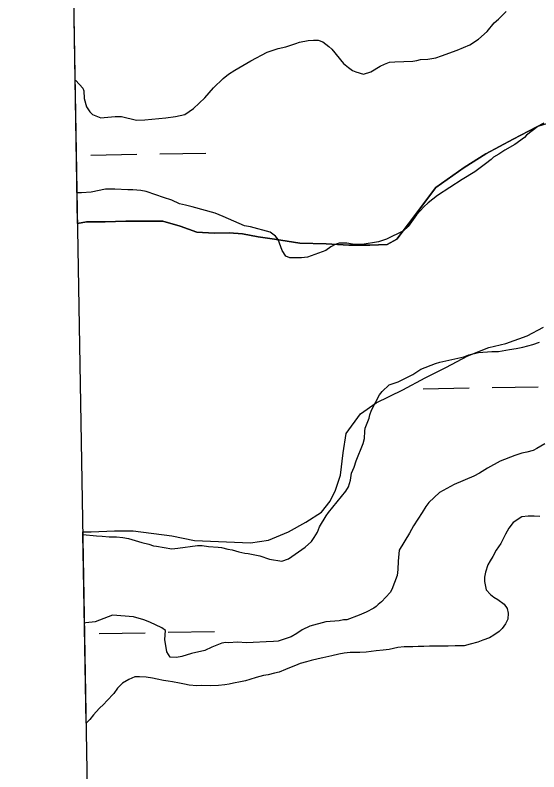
# Model space of a CAD drawing. Extents: x 3903937 to 3942190, y 260677 to 286651.
# Drawn here: x 3908069 to 3908433, y 271005 to 271531 of the extents above; entities that cross this region are included whole.
import ezdxf

# ---------------------------------------------------------------- set-up
doc = ezdxf.new("R2010")
doc.units = 0
for name, color, linetype in [('V-GRID-FRAM', 7, 'Continuous'), ('V-SITE-VEGE', 7, 'Continuous'), ('V-TOPO-SHOR', 7, 'Continuous'), ('V-WETL-SWMP', 7, 'Continuous')]:
    doc.layers.add(name, color=color, linetype=linetype)

msp = doc.modelspace()

# ---------------------------------------------------------------- linework, layer by layer
at = {"layer": 'V-GRID-FRAM'}
msp.add_lwpolyline([(3907892.22, 284196.1), (3939773.2, 284757.24), (3940101.12, 266577.62), (3908204.27, 266016.2), (3907892.22, 284196.1)], dxfattribs=at)
at = {"layer": 'V-SITE-VEGE'}
for p, q in [((3908404.57, 271528.4), (3908410.06, 271533.78)), ((3908401.68, 271525.72), (3908404.57, 271528.4)), ((3908396.8, 271519.77), (3908401.68, 271525.72)), ((3908390.73, 271514.39), (3908396.8, 271519.77)), ((3908263.78, 271511.38), (3908266.41, 271512.3)), ((3908266.41, 271512.3), (3908272.25, 271513.57)), ((3908272.25, 271513.57), (3908276.07, 271513.63)), ((3908276.07, 271513.63), (3908279.29, 271513.69)), ((3908279.29, 271513.69), (3908282.54, 271512.57)), ((3908282.54, 271512.57), (3908286.7, 271509.41)), ((3908384.64, 271510.47), (3908390.73, 271514.39)), ((3908243.94, 271505.47), (3908251.53, 271507.94)), ((3908251.53, 271507.94), (3908256.78, 271509.2)), ((3908256.78, 271509.2), (3908263.78, 271511.38)), ((3908286.7, 271509.41), (3908288.78, 271507.4)), ((3908288.78, 271507.4), (3908296.87, 271497.56)), ((3908365.12, 271502.81), (3908375.9, 271506.8)), ((3908375.9, 271506.8), (3908384.64, 271510.47)), ((3908232.6, 271499.41), (3908243.94, 271505.47)), ((3908355.47, 271500.6), (3908361.03, 271501.57)), ((3908361.03, 271501.57), (3908365.12, 271502.81)), ((3908221.28, 271492.77), (3908232.6, 271499.41)), ((3908296.87, 271497.56), (3908300.43, 271494.68)), ((3908322.41, 271495.64), (3908325.32, 271497.16)), ((3908325.32, 271497.16), (3908328.82, 271498.39)), ((3908328.82, 271498.39), (3908332.63, 271498.75)), ((3908332.63, 271498.75), (3908345.23, 271499.25)), ((3908345.23, 271499.25), (3908347.87, 271499.59)), ((3908347.87, 271499.59), (3908350.49, 271500.22)), ((3908350.49, 271500.22), (3908355.47, 271500.6)), ((3908216.93, 271490.06), (3908221.28, 271492.77)), ((3908300.43, 271494.68), (3908303.11, 271492.68)), ((3908303.11, 271492.68), (3908305.47, 271491.84)), ((3908305.47, 271491.84), (3908310.77, 271490.17)), ((3908310.77, 271490.17), (3908316.03, 271491.72)), ((3908316.03, 271491.72), (3908322.41, 271495.64)), ((3908111.73, 271407.67), (3908110.39, 271485.92)), ((3908110.39, 271485.92), (3908110.83, 271485.64)), ((3908110.83, 271485.64), (3908115.61, 271480.44)), ((3908206.53, 271480.5), (3908213.16, 271487.06)), ((3908213.16, 271487.06), (3908216.93, 271490.06)), ((3908115.61, 271480.44), (3908116.52, 271478.4)), ((3908200.48, 271473.65), (3908206.53, 271480.5)), ((3908116.52, 271478.4), (3908116.61, 271473.12)), ((3908116.61, 271473.12), (3908118.18, 271467.28)), ((3908192.69, 271466.19), (3908200.48, 271473.65)), ((3908118.18, 271467.28), (3908120.58, 271463.8)), ((3908186.6, 271461.98), (3908192.69, 271466.19)), ((3908120.58, 271463.8), (3908122.37, 271462.07)), ((3908122.37, 271462.07), (3908128.27, 271459.83)), ((3908128.27, 271459.83), (3908130.62, 271459.86)), ((3908130.62, 271459.86), (3908138.23, 271460.58)), ((3908138.23, 271460.58), (3908142.63, 271460.65)), ((3908142.63, 271460.65), (3908152.94, 271458.19)), ((3908158.8, 271458.29), (3908173.44, 271459.71)), ((3908173.44, 271459.71), (3908180.17, 271460.7)), ((3908180.17, 271460.7), (3908186.6, 271461.98)), ((3908152.94, 271458.19), (3908158.8, 271458.29)), ((3908440.97, 271456.57), (3908431.93, 271453.78)), ((3908431.93, 271453.78), (3908424.11, 271447.78)), ((3908422.67, 271446), (3908416.01, 271441.2)), ((3908424.11, 271447.78), (3908422.67, 271446)), ((3908416.01, 271441.2), (3908409.04, 271437.27)), ((3908404.98, 271434.56), (3908401.2, 271432.44)), ((3908409.04, 271437.27), (3908404.98, 271434.56)), ((3908395.71, 271427.66), (3908388.17, 271422.25)), ((3908399.47, 271430.66), (3908395.71, 271427.66)), ((3908401.2, 271432.44), (3908399.47, 271430.66)), ((3908388.17, 271422.25), (3908379.46, 271416.83)), ((3908379.46, 271416.83), (3908362.35, 271405.69)), ((3908112.43, 271407.65), (3908111.73, 271407.67)), ((3908114.78, 271407.69), (3908112.43, 271407.65)), ((3908121.52, 271408.09), (3908114.78, 271407.69)), ((3908131.46, 271410.02), (3908121.52, 271408.09)), ((3908137.91, 271410.13), (3908131.46, 271410.02)), ((3908147, 271409.7), (3908137.91, 271410.13)), ((3908150.52, 271409.76), (3908147, 271409.7)), ((3908156.1, 271409.26), (3908150.52, 271409.76)), ((3908159.64, 271408.44), (3908156.1, 271409.26)), ((3908166.42, 271406.21), (3908159.64, 271408.44)), ((3908171.73, 271404.25), (3908166.42, 271406.21)), ((3908177.63, 271402.59), (3908171.73, 271404.25)), ((3908182.95, 271400.03), (3908177.63, 271402.59)), ((3908362.35, 271405.69), (3908355.69, 271400.59)), ((3908187.07, 271398.93), (3908182.95, 271400.03)), ((3908191.79, 271397.84), (3908187.07, 271398.93)), ((3908207.7, 271393.41), (3908191.79, 271397.84)), ((3908352.8, 271397.9), (3908347.62, 271392.24)), ((3908355.69, 271400.59), (3908352.8, 271397.9)), ((3908213.31, 271391.16), (3908207.7, 271393.41)), ((3908228.08, 271384.66), (3908213.31, 271391.16)), ((3908347.62, 271392.24), (3908341.89, 271384.23)), ((3908232.2, 271383.85), (3908228.08, 271384.66)), ((3908246.04, 271380.27), (3908232.2, 271383.85)), ((3908249.61, 271377.4), (3908246.04, 271380.27)), ((3908338.71, 271381.24), (3908326.78, 271375.47)), ((3908341.89, 271384.23), (3908338.71, 271381.24)), ((3908251.41, 271375.08), (3908249.61, 271377.4)), ((3908254.18, 271367.5), (3908251.41, 271375.08)), ((3908326.78, 271375.47), (3908321.24, 271373.62)), ((3908288.16, 271370.13), (3908284.68, 271367.43)), ((3908291.06, 271371.64), (3908288.16, 271370.13)), ((3908293.98, 271372.57), (3908291.06, 271371.64)), ((3908299.26, 271372.66), (3908293.98, 271372.57)), ((3908303.08, 271371.84), (3908299.26, 271372.66)), ((3908309.83, 271371.66), (3908303.08, 271371.84)), ((3908321.24, 271373.62), (3908309.83, 271371.66)), ((3908256.89, 271363.44), (3908254.18, 271367.5)), ((3908284.68, 271367.43), (3908271.85, 271362.81)), ((3908259.54, 271362.31), (3908256.89, 271363.44)), ((3908267.75, 271362.45), (3908259.54, 271362.31)), ((3908271.85, 271362.81), (3908267.75, 271362.45)), ((3908421.6, 271300.22), (3908428.61, 271302.1)), ((3908428.61, 271302.1), (3908433.28, 271303.64)), ((3908384.15, 271294.9), (3908390.87, 271296.48)), ((3908390.87, 271296.48), (3908399.95, 271297.22)), ((3908399.95, 271297.22), (3908404.64, 271297.29)), ((3908404.64, 271297.29), (3908412.25, 271298.6)), ((3908412.25, 271298.6), (3908416.93, 271299.26)), ((3908416.93, 271299.26), (3908421.6, 271300.22)), ((3908364, 271289.87), (3908370.14, 271291.14)), ((3908370.14, 271291.14), (3908380.65, 271293.66)), ((3908380.65, 271293.66), (3908384.15, 271294.9)), ((3908350.59, 271284.95), (3908360.79, 271288.93)), ((3908360.79, 271288.93), (3908364, 271289.87)), ((3908334.9, 271276.18), (3908345.08, 271281.34)), ((3908345.08, 271281.34), (3908350.59, 271284.95)), ((3908328.78, 271274.02), (3908334.9, 271276.18)), ((3908323.87, 271269.54), (3908328.78, 271274.02)), ((3908316.46, 271256.51), (3908321.85, 271267.16)), ((3908321.85, 271267.16), (3908323.87, 271269.54)), ((3908315.34, 271253.27), (3908316.46, 271256.51)), ((3908311.98, 271243.83), (3908314.8, 271250.91)), ((3908314.8, 271250.91), (3908315.34, 271253.27)), ((3908311.72, 271241.77), (3908311.98, 271243.83)), ((3908311.51, 271236.78), (3908311.72, 271241.77)), ((3908305.62, 271221.14), (3908310.69, 271233.25)), ((3908310.69, 271233.25), (3908311.51, 271236.78)), ((3908436.81, 271233.02), (3908431.29, 271229.7)), ((3908428.68, 271228.48), (3908424.3, 271227.23)), ((3908431.29, 271229.7), (3908428.68, 271228.48)), ((3908416.12, 271225.05), (3908405.92, 271221.06)), ((3908420.79, 271226.59), (3908416.12, 271225.05)), ((3908424.3, 271227.23), (3908420.79, 271226.59)), ((3908304.22, 271216.71), (3908305.62, 271221.14)), ((3908405.92, 271221.06), (3908396.91, 271216.22)), ((3908301.73, 271207.87), (3908302.53, 271212.58)), ((3908302.53, 271212.58), (3908304.22, 271216.71)), ((3908391.4, 271212.6), (3908387.62, 271210.49)), ((3908396.91, 271216.22), (3908391.4, 271212.6)), ((3908300.35, 271203.16), (3908301.73, 271207.87)), ((3908387.62, 271210.49), (3908373.94, 271204.69)), ((3908298.64, 271200.19), (3908300.35, 271203.16)), ((3908373.94, 271204.69), (3908363.76, 271199.24)), ((3908286.57, 271185.33), (3908298.64, 271200.19)), ((3908363.76, 271199.24), (3908356.25, 271192.36)), ((3908356.25, 271192.36), (3908354.25, 271189.4)), ((3908354.25, 271189.4), (3908351.68, 271185.25)), ((3908280.29, 271175.25), (3908284.85, 271182.95)), ((3908284.85, 271182.95), (3908286.57, 271185.33)), ((3908351.68, 271185.25), (3908345.67, 271176.06)), ((3908278.88, 271171.71), (3908280.29, 271175.25)), ((3908345.67, 271176.06), (3908342.83, 271171.02)), ((3908116.87, 271108.42), (3908115.81, 271170.11)), ((3908115.81, 271170.11), (3908125.24, 271169.12)), ((3908276.6, 271167.85), (3908278.88, 271171.71)), ((3908342.83, 271171.02), (3908335.69, 271159.17)), ((3908125.24, 271169.12), (3908129.05, 271168.9)), ((3908129.05, 271168.9), (3908134.05, 271168.39)), ((3908134.05, 271168.39), (3908139.03, 271168.48)), ((3908139.03, 271168.48), (3908143.44, 271167.97)), ((3908143.44, 271167.97), (3908147.56, 271167.16)), ((3908147.56, 271167.16), (3908156.7, 271164.38)), ((3908270.25, 271161.3), (3908274.59, 271165.18)), ((3908274.59, 271165.18), (3908276.6, 271167.85)), ((3908156.7, 271164.38), (3908161.7, 271163.29)), ((3908161.7, 271163.29), (3908164.95, 271162.17)), ((3908164.95, 271162.17), (3908167.01, 271161.91)), ((3908167.01, 271161.91), (3908177.6, 271160.03)), ((3908177.6, 271160.03), (3908181.7, 271160.4)), ((3908181.7, 271160.4), (3908195.45, 271162.39)), ((3908195.45, 271162.39), (3908198.67, 271162.44)), ((3908198.67, 271162.44), (3908203.08, 271161.63)), ((3908203.08, 271161.63), (3908209.84, 271161.16)), ((3908209.84, 271161.16), (3908212.19, 271160.91)), ((3908212.19, 271160.91), (3908216.61, 271159.81)), ((3908216.61, 271159.81), (3908219.55, 271159.27)), ((3908219.55, 271159.27), (3908224.27, 271157.89)), ((3908258.66, 271153.18), (3908270.25, 271161.3)), ((3908224.27, 271157.89), (3908228.38, 271157.08)), ((3908228.38, 271157.08), (3908230.73, 271156.82)), ((3908230.73, 271156.82), (3908238.68, 271155.19)), ((3908238.68, 271155.19), (3908245.46, 271152.96)), ((3908335.69, 271159.17), (3908334.94, 271151.53)), ((3908245.46, 271152.96), (3908254, 271151.35)), ((3908254, 271151.35), (3908258.66, 271153.18)), ((3908334.94, 271151.53), (3908334.75, 271145.66)), ((3908334.75, 271145.66), (3908334.23, 271141.55)), ((3908334.23, 271141.55), (3908330.58, 271131.81)), ((3908329.44, 271129.74), (3908323.39, 271123.18)), ((3908330.58, 271131.81), (3908329.44, 271129.74)), ((3908323.39, 271123.18), (3908321.08, 271121.38)), ((3908317.9, 271118.69), (3908312.66, 271115.96)), ((3908319.64, 271119.89), (3908317.9, 271118.69)), ((3908321.08, 271121.38), (3908319.64, 271119.89)), ((3908136.43, 271113.88), (3908124.19, 271109.28)), ((3908150.82, 271112.66), (3908136.43, 271113.88)), ((3908158.19, 271110.73), (3908150.82, 271112.66)), ((3908307.71, 271113.83), (3908299.26, 271110.75)), ((3908312.66, 271115.96), (3908307.71, 271113.83)), ((3908117.75, 271108.58), (3908116.87, 271108.42)), ((3908124.19, 271109.28), (3908117.75, 271108.58)), ((3908162.32, 271109.04), (3908158.19, 271110.73)), ((3908170.6, 271105.07), (3908162.32, 271109.04)), ((3908284.62, 271109.33), (3908273.52, 271106.22)), ((3908293.99, 271110.08), (3908284.62, 271109.33)), ((3908296.91, 271110.71), (3908293.99, 271110.08)), ((3908299.26, 271110.75), (3908296.91, 271110.71)), ((3908173.27, 271103.36), (3908170.6, 271105.07)), ((3908172.79, 271096.9), (3908173.27, 271103.36)), ((3908268.29, 271103.78), (3908264.52, 271101.08)), ((3908273.52, 271106.22), (3908268.29, 271103.78)), ((3908174.11, 271088.41), (3908172.79, 271096.9)), ((3908260.45, 271098.95), (3908251.41, 271095.87)), ((3908264.52, 271101.08), (3908260.45, 271098.95)), ((3908205.43, 271091.58), (3908200.48, 271089.44)), ((3908212.43, 271094.34), (3908205.43, 271091.58)), ((3908215.06, 271094.97), (3908212.43, 271094.34)), ((3908217.11, 271094.71), (3908215.06, 271094.97)), ((3908222.97, 271095.1), (3908217.11, 271094.71)), ((3908229.73, 271094.63), (3908222.97, 271095.1)), ((3908234.12, 271094.99), (3908229.73, 271094.63)), ((3908243.2, 271095.44), (3908234.12, 271094.99)), ((3908248.19, 271095.52), (3908243.2, 271095.44)), ((3908251.41, 271095.87), (3908248.19, 271095.52)), ((3908176.52, 271084.64), (3908174.11, 271088.41)), ((3908191.14, 271087.23), (3908184.43, 271085.07)), ((3908200.48, 271089.44), (3908191.14, 271087.23)), ((3908180.92, 271084.42), (3908176.52, 271084.64)), ((3908184.43, 271085.07), (3908180.92, 271084.42))]:
    msp.add_line(p, q, dxfattribs=at)
at = {"layer": 'V-TOPO-SHOR'}
for points in [[(3908112.1, 271386.16), (3908118.22, 271387.32), (3908131.25, 271387.53), (3908145.65, 271387.78), (3908171.35, 271387.82), (3908183.47, 271384.32), (3908195.03, 271380.23), (3908207.11, 271379.47), (3908217.42, 271379.83), (3908226.77, 271379.02), (3908237.51, 271377.05), (3908249.03, 271375.3), (3908266.59, 271372.48), (3908284.89, 271372.21), (3908300.68, 271371.11), (3908315.28, 271371.16), (3908327.34, 271371.56), (3908333.89, 271375.36), (3908342.08, 271386.01), (3908361.12, 271411.25), (3908380.74, 271425.2), (3908395.96, 271434.61), (3908414.87, 271444.85), (3908436.28, 271455.92)], [(3908115.78, 271171.81), (3908121.44, 271171.97), (3908137.79, 271172.44), (3908150.63, 271172.46), (3908177.55, 271169.02), (3908193.37, 271165.79), (3908232.33, 271164.3), (3908244.75, 271166.06), (3908258.67, 271171.94), (3908270.82, 271178.57), (3908281.61, 271185.56), (3908287.71, 271193.26), (3908291.27, 271200.91), (3908294.8, 271211.28), (3908296.68, 271226.69), (3908298.79, 271240.35), (3908308.68, 271253.95), (3908319.65, 271261.53), (3908338.18, 271270.6), (3908353.61, 271278.84), (3908368.09, 271286.09), (3908383.33, 271294.33), (3908398.03, 271300.02), (3908409.66, 271302.75), (3908424.56, 271308.06), (3908435.94, 271314.09)]]:
    msp.add_lwpolyline(points, dxfattribs=at)
at = {"layer": 'V-WETL-SWMP'}
for p, q in [((3908112.1, 271386.16), (3908105.08, 271794.89)), ((3908436.28, 271455.92), (3908414.87, 271444.85)), ((3908414.87, 271444.85), (3908395.96, 271434.61)), ((3908121.3, 271433.79), (3908153.29, 271434.36)), ((3908169.29, 271434.64), (3908201.28, 271435.2)), ((3908395.96, 271434.61), (3908380.74, 271425.2)), ((3908380.74, 271425.2), (3908361.12, 271411.25)), ((3908361.12, 271411.25), (3908342.08, 271386.01)), ((3908118.22, 271387.31), (3908112.1, 271386.16)), ((3908131.25, 271387.53), (3908118.22, 271387.31)), ((3908145.65, 271387.78), (3908131.25, 271387.53)), ((3908171.35, 271387.82), (3908145.65, 271387.78)), ((3908183.47, 271384.32), (3908171.35, 271387.82)), ((3908342.08, 271386.01), (3908333.89, 271375.36)), ((3908195.03, 271380.23), (3908183.47, 271384.32)), ((3908207.11, 271379.46), (3908195.03, 271380.23)), ((3908217.42, 271379.83), (3908207.11, 271379.46)), ((3908226.77, 271379.02), (3908217.42, 271379.83)), ((3908237.51, 271377.05), (3908226.77, 271379.02)), ((3908249.03, 271375.3), (3908237.51, 271377.05)), ((3908266.59, 271372.48), (3908249.03, 271375.3)), ((3908333.89, 271375.36), (3908327.34, 271371.56)), ((3908284.89, 271372.21), (3908266.59, 271372.48)), ((3908300.68, 271371.11), (3908284.89, 271372.21)), ((3908315.28, 271371.16), (3908300.68, 271371.11)), ((3908327.34, 271371.56), (3908315.28, 271371.16)), ((3908424.56, 271308.06), (3908435.94, 271314.09)), ((3908409.66, 271302.75), (3908424.56, 271308.06)), ((3908398.03, 271300.02), (3908409.66, 271302.75)), ((3908383.33, 271294.33), (3908398.03, 271300.02)), ((3908368.09, 271286.09), (3908383.33, 271294.33)), ((3908353.61, 271278.84), (3908368.09, 271286.09)), ((3908338.18, 271270.6), (3908353.61, 271278.84)), ((3908319.65, 271261.53), (3908338.18, 271270.6)), ((3908352.19, 271271.33), (3908384.19, 271271.89)), ((3908400.18, 271272.17), (3908432.18, 271272.74)), ((3908308.68, 271253.95), (3908319.65, 271261.53)), ((3908298.79, 271240.35), (3908308.68, 271253.95)), ((3908296.68, 271226.69), (3908298.79, 271240.35)), ((3908294.8, 271211.28), (3908296.68, 271226.69)), ((3908291.27, 271200.91), (3908294.8, 271211.28)), ((3908287.7, 271193.26), (3908291.27, 271200.91)), ((3908281.6, 271185.56), (3908287.7, 271193.26)), ((3908270.82, 271178.57), (3908281.6, 271185.56)), ((3908420.83, 271182.33), (3908414.86, 271178.33)), ((3908425.3, 271182.79), (3908420.83, 271182.33)), ((3908429.38, 271182.86), (3908425.3, 271182.79)), ((3908433.48, 271182.54), (3908429.38, 271182.86)), ((3908258.67, 271171.94), (3908270.82, 271178.57)), ((3908414.86, 271178.33), (3908411.81, 271174.39)), ((3908115.78, 271171.81), (3908121.44, 271171.97)), ((3908118.06, 271038.88), (3908115.78, 271171.81)), ((3908121.44, 271171.97), (3908137.79, 271172.44)), ((3908137.79, 271172.44), (3908150.63, 271172.46)), ((3908150.63, 271172.46), (3908177.55, 271169.02)), ((3908244.75, 271166.06), (3908258.67, 271171.94)), ((3908409.55, 271170.26), (3908408.23, 271167.52)), ((3908411.81, 271174.39), (3908409.55, 271170.26)), ((3908177.55, 271169.02), (3908193.37, 271165.78)), ((3908193.37, 271165.78), (3908232.33, 271164.3)), ((3908232.33, 271164.3), (3908244.75, 271166.06)), ((3908408.23, 271167.52), (3908406.35, 271163.79)), ((3908406.35, 271163.79), (3908403.12, 271159.06)), ((3908400.66, 271154.74), (3908398.96, 271151.79)), ((3908403.12, 271159.06), (3908400.66, 271154.74)), ((3908397.25, 271148.84), (3908395.59, 271143.75)), ((3908398.96, 271151.79), (3908397.25, 271148.84)), ((3908395.59, 271143.75), (3908394.87, 271140.43)), ((3908394.87, 271140.43), (3908394.92, 271137.32)), ((3908394.92, 271137.32), (3908396.18, 271131.5)), ((3908396.18, 271131.5), (3908399.16, 271128.24)), ((3908399.16, 271128.24), (3908401.52, 271126.33)), ((3908401.52, 271126.33), (3908404.27, 271124.82)), ((3908404.27, 271124.82), (3908408.61, 271121.59)), ((3908408.61, 271121.59), (3908410.61, 271118.51)), ((3908410.61, 271118.51), (3908411.44, 271115.21)), ((3908411.44, 271115.21), (3908411.12, 271111.12)), ((3908409.62, 271107.98), (3908407.15, 271104.63)), ((3908411.12, 271111.12), (3908409.62, 271107.98)), ((3908127.15, 271101.17), (3908159.15, 271101.73)), ((3908175.14, 271102.01), (3908207.14, 271102.58)), ((3908405.04, 271102.45), (3908401.38, 271100.05)), ((3908407.15, 271104.63), (3908405.04, 271102.45)), ((3908393.85, 271096.42), (3908390.37, 271095.2)), ((3908398.49, 271098.25), (3908393.85, 271096.42)), ((3908401.38, 271100.05), (3908398.49, 271098.25)), ((3908334.76, 271091.54), (3908328.75, 271090.08)), ((3908339.04, 271092), (3908334.76, 271091.54)), ((3908345.07, 271091.91), (3908339.04, 271092)), ((3908348.77, 271092.16), (3908345.07, 271091.91)), ((3908352.85, 271092.23), (3908348.77, 271092.16)), ((3908356.74, 271092.3), (3908352.85, 271092.23)), ((3908362.78, 271092.4), (3908356.74, 271092.3)), ((3908366.48, 271092.27), (3908362.78, 271092.4)), ((3908369.79, 271092.32), (3908366.48, 271092.27)), ((3908374.65, 271092.6), (3908369.79, 271092.32)), ((3908377.76, 271092.65), (3908374.65, 271092.6)), ((3908380.87, 271092.7), (3908377.76, 271092.65)), ((3908384.94, 271093.74), (3908380.87, 271092.7)), ((3908390.37, 271095.2), (3908384.94, 271093.74)), ((3908288.92, 271085.71), (3908282.52, 271084.24)), ((3908293.77, 271086.76), (3908288.92, 271085.71)), ((3908297.46, 271087.41), (3908293.77, 271086.76)), ((3908301.54, 271087.87), (3908297.46, 271087.41)), ((3908308.16, 271087.98), (3908301.54, 271087.87)), ((3908312.63, 271088.25), (3908308.16, 271087.98)), ((3908319.62, 271089.14), (3908312.63, 271088.25)), ((3908324.48, 271089.61), (3908319.62, 271089.14)), ((3908328.75, 271090.08), (3908324.48, 271089.61)), ((3908271.09, 271081.52), (3908266.83, 271080.28)), ((3908274.38, 271082.35), (3908271.09, 271081.52)), ((3908279.42, 271083.6), (3908274.38, 271082.35)), ((3908282.52, 271084.24), (3908279.42, 271083.6)), ((3908256.58, 271076.21), (3908252.13, 271074.38)), ((3908260.44, 271077.83), (3908256.58, 271076.21)), ((3908263.54, 271078.86), (3908260.44, 271077.83)), ((3908266.83, 271080.28), (3908263.54, 271078.86)), ((3908151.95, 271070.95), (3908147.69, 271069.13)), ((3908155.06, 271071), (3908151.95, 271070.95)), ((3908159.74, 271070.69), (3908155.06, 271071)), ((3908164.23, 271069.99), (3908159.74, 271070.69)), ((3908167.35, 271069.46), (3908164.23, 271069.99)), ((3908236.23, 271070.61), (3908231.78, 271069.18)), ((3908241.27, 271071.87), (3908236.23, 271070.61)), ((3908244.57, 271072.51), (3908241.27, 271071.87)), ((3908248.84, 271073.55), (3908244.57, 271072.51)), ((3908252.13, 271074.38), (3908248.84, 271073.55)), ((3908143.26, 271066.52), (3908139.81, 271063.15)), ((3908147.69, 271069.13), (3908143.26, 271066.52)), ((3908171.84, 271068.56), (3908167.35, 271069.46)), ((3908174.96, 271068.03), (3908171.84, 271068.56)), ((3908178.09, 271067.5), (3908174.96, 271068.03)), ((3908182.97, 271066.6), (3908178.09, 271067.5)), ((3908186.29, 271065.88), (3908182.97, 271066.6)), ((3908189.61, 271065.16), (3908186.29, 271065.88)), ((3908195.06, 271064.86), (3908189.61, 271065.16)), ((3908198.18, 271064.91), (3908195.06, 271064.86)), ((3908204.8, 271064.83), (3908198.18, 271064.91)), ((3908210.05, 271064.92), (3908204.8, 271064.83)), ((3908214.33, 271065.38), (3908210.05, 271064.92)), ((3908217.43, 271065.82), (3908214.33, 271065.38)), ((3908220.34, 271066.65), (3908217.43, 271065.82)), ((3908225.39, 271067.51), (3908220.34, 271066.65)), ((3908228.68, 271068.35), (3908225.39, 271067.51)), ((3908231.78, 271069.18), (3908228.68, 271068.35)), ((3908137.15, 271059.41), (3908132.37, 271054.27)), ((3908139.81, 271063.15), (3908137.15, 271059.41)), ((3908132.37, 271054.27), (3908130.27, 271052.09)), ((3908127.01, 271048.92), (3908123.19, 271044.58)), ((3908130.27, 271052.09), (3908127.01, 271048.92)), ((3908123.19, 271044.58), (3908120.52, 271041.42)), ((3908120.52, 271041.42), (3908118.06, 271038.88))]:
    msp.add_line(p, q, dxfattribs=at)

doc.saveas('drawing.dxf')
